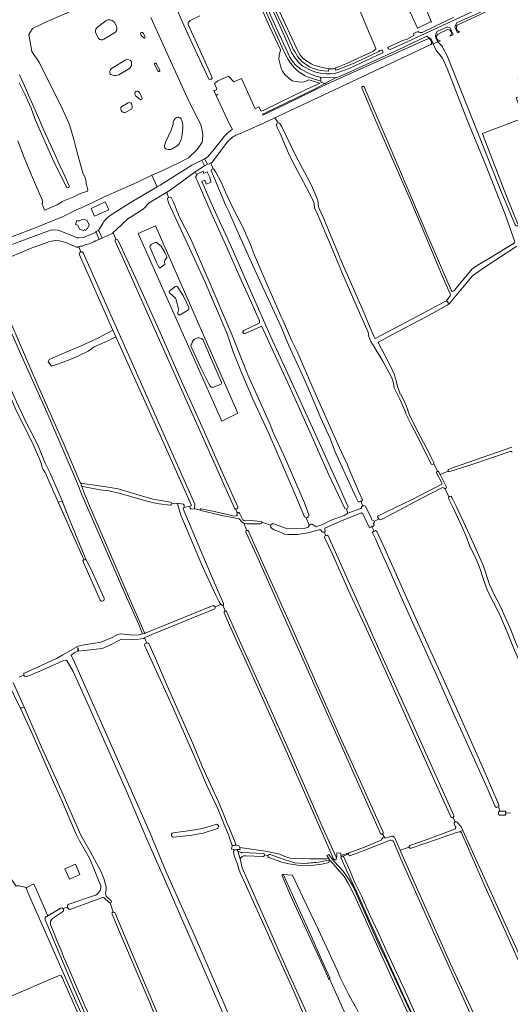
# Model space of a CAD drawing. Header units: metres. Extents: x 209813 to 223847, y 571801 to 587119.
# Tile 432 of 656: x 212466 to 212959, y 580702 to 581692. Entities that reach past the tile are written whole.
import ezdxf

# ---------------------------------------------------------------- set-up
doc = ezdxf.new("R2010")
doc.units = ezdxf.units.M
for name, color, linetype, lineweight in [('B-RO-GK-BESCHOEIING-G', 8, 'GK-BESCHOEIING', 0), ('B-RO-GR-BOUWLAND-GV', 8, 'Continuous', 0), ('B-RO-GR-GRAS-GV', 8, 'Continuous', 0), ('B-RO-GR-GROENVOORZIENING-GV', 8, 'Continuous', 0), ('B-RO-KW-KUNSTWERK_DEK-GV', 8, 'Continuous', 0), ('B-RO-KW-KUNSTWERK_STUW-GV', 8, 'Continuous', 0), ('B-RO-OG-TERREIN_CULTUURSCHEIDING-GV', 8, 'Continuous', 0), ('B-RO-OG-WATER_GREPPEL-GV', 8, 'Continuous', 0), ('B-RO-OG-WEG-GV', 8, 'Continuous', 0), ('B-RO-VH-ONVERHARD-GV', 8, 'Continuous', 0), ('B-RO-VH-VERHARDING_OPEN-GV', 8, 'Continuous', 0)]:
    doc.layers.add(name, color=color, linetype=linetype, lineweight=lineweight)
doc.linetypes.add('GK-BESCHOEIING', pattern='A,30,-5,[1,NLCS.shx,S=1,R=0,X=0,Y=0],-5', length=40)

msp = doc.modelspace()

# ---------------------------------------------------------------- linework, layer by layer
at = {"layer": 'B-RO-GK-BESCHOEIING-G', "flags": 128}
for points in [[(212661.597, 581620.403), (212663.5, 581621.267)], [(212664.969, 581616.676), (212663.531, 581615.871)], [(212885.934, 581237.543), (212884.663, 581236.889)], [(212893.054, 581220.027), (212893.072, 581220.036)], [(212893.072, 581220.036), (212894.357, 581220.696)], [(212631.09, 581201.255), (212631.121, 581203.53)], [(212636.604, 581202.654), (212636.921, 581200.645)], [(212807.001, 581206.882), (212808.511, 581207.454)], [(212808.511, 581207.454), (212808.536, 581207.464)], [(212810.381, 581202.605), (212809.265, 581202.111)], [(212811.545, 581203.121), (212810.381, 581202.605)], [(212819.672, 581182.016), (212820.92, 581182.537)], [(212821.731, 581187.271), (212821.407, 581187.859)], [(212822.13, 581186.548), (212821.731, 581187.271)], [(212826.046, 581190.515), (212826.54, 581189.812)], [(212826.54, 581189.812), (212826.962, 581189.211)], [(212818.605, 581181.571), (212819.672, 581182.016)]]:
    msp.add_lwpolyline(points, dxfattribs=at)
at = {"layer": 'B-RO-GR-BOUWLAND-GV', "flags": 128}
msp.add_lwpolyline([(212971.665, 581701.042), (212985.165, 581661.583), (212985.155, 581660.928), (212983.495, 581660.427), (212983.77, 581659.051), (212976.567, 581656.36), (212971.183, 581643.328), (212974.628, 581634.76), (212966.533, 581632.093), (212971.017, 581620.004), (212972.393, 581616.458), (212964.561, 581612.966), (212972.128, 581593.069), (212930.582, 581577.161), (212933.505, 581569.882), (212954.166, 581516.003), (212965.665, 581487.597), (212970.118, 581479.262), (212972.378, 581477.42), (212988.095, 581468.711), (213027.301, 581489.213), (213043.045, 581496.38)], dxfattribs=at)
at = {"layer": 'B-RO-GR-GRAS-GV', "flags": 128}
for points in [[(212788.451, 581747.655), (212718.525, 581718.264), (212737.03, 581677.359), (212744.409, 581661.572), (212747.822, 581655.722), (212748.913, 581654.461), (212750.004, 581653.417), (212751.008, 581652.267), (212758.713, 581647.118), (212761.153, 581645.909), (212769.524, 581643.512), (212776.177, 581642.165), (212780.559, 581642.165), (212782.428, 581642.475), (212783.273, 581643.18), (212793.495, 581647.121), (212821.146, 581659.828), (212823.648, 581662.226), (212823.529, 581662.819), (212817.938, 581676.037), (212806.78, 581702.57)], [(212732.224, 581636.627), (212729.679, 581640.02), (212727.983, 581643.884), (212726.004, 581651.8), (212726.287, 581655.664), (212727.681, 581661.278), (212716.767, 581684.777), (212700.86, 581720.745)], [(212463.724, 581569.849), (212470.12, 581553.025), (212474.788, 581541.727), (212480.55, 581528.405), (212488.229, 581510.354), (212488.813, 581508.946), (212488.698, 581506.913), (212488.13, 581506.671), (212489.037, 581504.691), (212490.772, 581500.05), (212503.383, 581505.527), (212507.744, 581508.09), (212508.355, 581508.696), (212510.054, 581509.611), (212520.225, 581513.434), (212525.684, 581516.65), (212533.909, 581519.193), (212534.322, 581520.867), (212534.005, 581522.035), (212533.388, 581523.321), (212532.601, 581526.697), (212532.39, 581529.058), (212531.58, 581532.593), (212529.178, 581537.664), (212525.648, 581550.569), (212521.346, 581565.656), (212520.242, 581571.155), (212516.251, 581584.86), (212514.417, 581589.123), (212506.498, 581606.862), (212498.515, 581622.368), (212485.582, 581648.249), (212477.815, 581659.58), (212475.091, 581676.584), (212478.631, 581682.867), (212493.283, 581689.884), (212537.501, 581709.042)], [(212646.689, 581695.474), (212637.163, 581690.816), (212634.913, 581688.966), (212635.006, 581686.931), (212645.474, 581664.008), (212654.696, 581643.288), (212659.033, 581633.325), (212658.45, 581632.168), (212657.736, 581631.374), (212655.758, 581631.89), (212637.486, 581671.419), (212628.964, 581689.979), (212623.155, 581703.315)], [(212597.643, 581693.758), (212623.919, 581635.583), (212634.154, 581613.529), (212643.195, 581595.009), (212646.67, 581588.289), (212648.512, 581583.634), (212649.763, 581576.262), (212649.542, 581570.434), (212648.983, 581568.547), (212643.996, 581560.958), (212635.491, 581552.759), (212626.407, 581547.94), (212610.74, 581540.602), (212598.359, 581535.173), (212603.86, 581523.586), (212606.87, 581525.35), (212638.853, 581545.253), (212651.439, 581551.629), (212654.606, 581553.898), (212662.865, 581563.584), (212671.308, 581574.208)], [(212881.134, 581667.465), (212878.926, 581666.593), (212787.117, 581623.517), (212727.756, 581595.79), (212722.005, 581593.074), (212725.378, 581587.849), (212725.871, 581588.065), (212727.153, 581587.315), (212729.189, 581583.931), (212737.936, 581565.923), (212742.376, 581556.029), (212749.519, 581542.749), (212754.582, 581533.189), (212759.309, 581524.142), (212763.317, 581514.839), (212765.198, 581509.711), (212765.92, 581503.468), (212766.473, 581501.79), (212771.868, 581489.982), (212773.113, 581487.46), (212780.136, 581470.171), (212785.568, 581456.976), (212787.597, 581451.469), (212810.66, 581398.809), (212817.797, 581381.974), (212821.484, 581373.599), (212822.558, 581371.419), (212823.007, 581371.14), (212823.652, 581371.337), (212834.343, 581377.233), (212842.518, 581381.417), (212859.725, 581390.392), (212876.046, 581399.345), (212883.331, 581403.267), (212894.574, 581409.129), (212898.303, 581413.95)], [(212902.452, 581419.314), (212904.297, 581421.7), (212920.424, 581441.074), (212926.874, 581445.547), (212939.398, 581452.738), (212962.51, 581466.998), (212963.041, 581468.154), (212953.229, 581496.785), (212933.562, 581545.926), (212915.076, 581591.582), (212895.277, 581642.683), (212890.39, 581652.859), (212883.866, 581661.283), (212881.134, 581667.465)], [(212465.441, 581636.358), (212469.748, 581626.905), (212474.639, 581615.826), (212479.921, 581603.588), (212485.092, 581592.123), (212490.143, 581580.681), (212494.946, 581569.644), (212500.562, 581557.047), (212505.88, 581545.692), (212511.463, 581533.67), (212515.765, 581523.708), (212514.338, 581522.915), (212513.052, 581522.615), (212499.067, 581551.016), (212481.146, 581591.43), (212477.166, 581602.632), (212473.823, 581610.196), (212470.798, 581616.841), (212465.067, 581628.152)], [(212679.53, 581581.112), (212676.83, 581586.048), (212667.16, 581606.807), (212660.946, 581620.283), (212661.597, 581620.403), (212663.5, 581621.267), (212663.917, 581622.105), (212661.514, 581627.625), (212664.839, 581630.218), (212675.583, 581634.742), (212681.024, 581629.117), (212688.505, 581632.376), (212702.475, 581602.156), (212706, 581603.866), (212708.21, 581599.558), (212710.33, 581600.389), (212754.307, 581621.682), (212764.037, 581626.001), (212767.131, 581627.867), (212758.649, 581630.346), (212756.067, 581631.255), (212751.45, 581629.088), (212747.397, 581628.711), (212739.386, 581630.218), (212735.711, 581633.046), (212732.224, 581636.627)], [(212722.005, 581593.074), (212709.927, 581587.37), (212686.423, 581576.983)], [(212826.54, 581189.812), (212825.267, 581191.743), (212825.896, 581192.761), (212859.255, 581208.873), (212889.898, 581224.497), (212890.056, 581225.466), (212884.403, 581236.171), (212884.663, 581236.889), (212885.934, 581237.543), (212881.652, 581245.181), (212880.216, 581244.533), (212879.067, 581244.815), (212864.735, 581274.002), (212859.534, 581284.115), (212853.763, 581295.223), (212852.882, 581298.148), (212847.549, 581310.203), (212842.107, 581321.65), (212841.426, 581326.104), (212839.639, 581331.558), (212830.482, 581348.25), (212822.034, 581362.611), (212818.592, 581368.076), (212816.57, 581373.022), (212815.71, 581377.592), (212807.121, 581396.961), (212789.403, 581437.806), (212778.253, 581464.666), (212764.668, 581496.822), (212761.781, 581502.565), (212761.436, 581506.702), (212759.539, 581511.876), (212739.087, 581550.562), (212735.799, 581557.295), (212727.312, 581577.116), (212724.48, 581583.126), (212723.726, 581585.647), (212723.824, 581586.48), (212724.042, 581587.265), (212725.378, 581587.849)], [(212674.64, 581568.685), (212660.25, 581549.839)], [(212654.31, 581546.291), (212651.492, 581544.74), (212642.101, 581538.596), (212643.265, 581535.88), (212649.939, 581539.272), (212650.823, 581537.094), (212653.973, 581538.814), (212657.246, 581532.561), (212656.647, 581532.311), (212658.024, 581528.231), (212653.254, 581526.13), (212651.643, 581530.222), (212648.623, 581528.962), (212660.34, 581502.021), (212676.909, 581466.774), (212698.242, 581417.696), (212718.095, 581372.613), (212737.257, 581331.25), (212761.608, 581277.52), (212786.081, 581223.724), (212795.461, 581202.412)], [(212795.546, 581195.331), (212808.532, 581200.23), (212808.99, 581200.829), (212809.265, 581202.111), (212810.381, 581202.605), (212808.511, 581207.454), (212807.001, 581206.882), (212805.705, 581207.004), (212803.355, 581211.492), (212796.875, 581226.43), (212782.774, 581257.268), (212777.174, 581271.255), (212768.397, 581290.863), (212758.515, 581314.143), (212751.168, 581331.18), (212735.896, 581364.887), (212728.525, 581382.905), (212725.875, 581388.578), (212703.313, 581437.125), (212695.274, 581454.777), (212682.279, 581484.016), (212675.94, 581498.766), (212672.674, 581505.642), (212660.571, 581534.32), (212658.021, 581539.809), (212658.295, 581541.122), (212659.686, 581541.738), (212660.255, 581541.594), (212657.764, 581547.465)], [(212660.255, 581541.594), (212660.937, 581541.421), (212661.212, 581541.092), (212662.8, 581538.335), (212667.691, 581529.047), (212672.502, 581518.345), (212679.553, 581503.241), (212684.871, 581492.646), (212689.977, 581482.873), (212697.465, 581465.497), (212701.451, 581455.713), (212704.711, 581447.806), (212714.879, 581423.74), (212726.93, 581397.028), (212728.167, 581393.391), (212730.501, 581388.887), (212735.83, 581376.485), (212739.099, 581368.841), (212744.429, 581357.922), (212750.594, 581343.924), (212763.759, 581313.798), (212787.155, 581261.11), (212794.967, 581244.184), (212796.314, 581240.371), (212806.518, 581217.076), (212810.206, 581208.743), (212809.035, 581207.653), (212808.511, 581207.454)], [(212642.101, 581538.596), (212616.756, 581520.381), (212613.428, 581518.352)], [(212706.746, 581388.86), (212697.516, 581409.266), (212687.295, 581432.184), (212672.877, 581464.872), (212658.246, 581497.358), (212643.923, 581529.883), (212642.677, 581532.802)], [(212643.602, 581535.094), (212643.265, 581535.88)], [(212751.817, 581191.923), (212742.618, 581214.279), (212715.9, 581275.55), (212700.094, 581310.263), (212687.831, 581338.567), (212680.211, 581357.541), (212674.267, 581375.736), (212651.611, 581428.25), (212629.897, 581475.595), (212615.359, 581507.605), (212614.148, 581511.543), (212614.148, 581512.23), (212615.317, 581512.667), (212613.428, 581518.352), (212595.72, 581507.556), (212589.797, 581501.051), (212574.483, 581491.344), (212563.33, 581481.13), (212559.82, 581477.618)], [(212615.317, 581512.667), (212616.931, 581513.27), (212617.565, 581512.988), (212617.778, 581512.706), (212618.133, 581512.354), (212620.346, 581508.068), (212626.087, 581493.75), (212637.864, 581470.349), (212658.168, 581423.629), (212674.697, 581384.428), (212678.106, 581376.839), (212687.93, 581352.404), (212694.853, 581334.545), (212717.455, 581284.591), (212720.85, 581275.797), (212731.027, 581253.876), (212751.888, 581205.927), (212756.226, 581193.969)], [(212562.382, 581470.843), (212559.82, 581477.618), (212558.815, 581476.612), (212545.697, 581470.715), (212544.672, 581470.388), (212541.803, 581469.196), (212540.095, 581468.263), (212535.921, 581466.413), (212532.2, 581465.488), (212528.661, 581464.052), (212527.002, 581463.936), (212525.075, 581463.454)], [(212564.235, 581470.277), (212582.489, 581431.523), (212607.019, 581377.212), (212629.317, 581325.907), (212647.54, 581286.05), (212671.691, 581230.613), (212684.948, 581201.934)], [(212521.345, 581463.566), (212517.591, 581465.438), (212512.241, 581467.473), (212505.87, 581469.127), (212501.225, 581469.558), (212496.109, 581468.749), (212477.392, 581461.905), (212431.083, 581442.388)], [(212525.075, 581463.454), (212524.043, 581463.196), (212523.645, 581462.596), (212521.345, 581463.566)], [(212525.075, 581463.454), (212527.007, 581458.057)], [(212681.652, 581200.357), (212568.471, 581454.211), (212561.805, 581468.879)], [(212965.043, 581464.018), (212932.105, 581442.268), (212920.667, 581433.958), (212897.197, 581406.008), (212895.098, 581404.544), (212874.191, 581392.864), (212839.61, 581374.928), (212826.203, 581367.458), (212825.978, 581366.923), (212832.8, 581353.735), (212837.632, 581344.627), (212842.416, 581334.432), (212843.413, 581330.637), (212843.553, 581329.843), (212844.072, 581328.497), (212845.213, 581322.812), (212847.61, 581316.347), (212848.147, 581315.144), (212848.697, 581314.66), (212852.034, 581308.386), (212855.113, 581300.964), (212856.996, 581294.857), (212865.902, 581277.298), (212873.963, 581261.507), (212880.376, 581249.221), (212881.89, 581246.348), (212881.652, 581245.181)], [(212559.355, 581379.443), (212525.417, 581455.906)], [(212529.492, 581457.35), (212641.626, 581204.447), (212641.218, 581200.31), (212647.006, 581198.438), (212647.043, 581199.222), (212647.502, 581199.86), (212648.136, 581200.013), (212659.642, 581197.53), (212681.525, 581192.635), (212683.372, 581192.721)], [(212409.966, 581425.92), (212421.727, 581399.035), (212434.709, 581369.487), (212451.767, 581331.612), (212462.441, 581307.541), (212472.384, 581286.803), (212479.127, 581273.359), (212485.056, 581261.465), (212491.478, 581245.819), (212496.326, 581235.814), (212507.622, 581209.399), (212514.859, 581191.613), (212532.121, 581149.369)], [(212469.991, 581032.767), (212469.781, 581033.166), (212470.062, 581034.507), (212471.271, 581035.04), (212502.665, 581049.459), (212509.019, 581052.942), (212524.482, 581061.699), (212530.513, 581063.151), (212547.115, 581065.863), (212558.708, 581070.445), (212564.115, 581073.337), (212566.893, 581074.065), (212578.995, 581072.756), (212585.587, 581073.108), (212589.258, 581074.084), (212585.342, 581083.561), (212573.019, 581111.183), (212528.538, 581213.383), (212522.899, 581227.774), (212513.478, 581249.433), (212492.897, 581297.052), (212466.615, 581356.008), (212449.939, 581394.482)], [(212690.854, 581379.091), (212705.653, 581386.075)], [(212708.066, 581383.13), (212692.14, 581376.103)], [(212791.929, 581200.701), (212776.448, 581233.875), (212755.744, 581280.3), (212734.982, 581326.651), (212718.055, 581363.322), (212709.455, 581382.445)], [(212530.192, 581148.88), (212503.788, 581208.091), (212491.426, 581236.35), (212489.372, 581239.533), (212488.375, 581241.403), (212487.385, 581245.679), (212486.056, 581248.984), (212479.157, 581264.438), (212473.662, 581276.238), (212461.896, 581299.45), (212452.864, 581321.635), (212450.034, 581325.893), (212440.844, 581346.955), (212425.721, 581380.488)], [(212562.377, 581372.708), (212559.355, 581379.443), (212544.196, 581371.556), (212527.527, 581363.751), (212510.858, 581356.739), (212498.29, 581351.315), (212495.38, 581349.86), (212494.322, 581347.479), (212497.761, 581343.378), (212503.714, 581345.23), (212514.695, 581349.463)], [(212636.604, 581202.654), (212638.375, 581203.233), (212606.844, 581273.963), (212562.377, 581372.708), (212554.25, 581368.646), (212548.297, 581366.132), (212540.492, 581362.56), (212534.406, 581358.459), (212524.22, 581353.432), (212514.695, 581349.463)], [(212896.57, 581239.38), (212901.66, 581241.359), (212960.226, 581261.92)], [(212958.633, 581257.538), (212918.069, 581243.839), (212897.85, 581237.313)], [(212885.934, 581237.543), (212886.151, 581237.6), (212886.609, 581237.547), (212888.154, 581234.496)], [(212896.16, 581237.693), (212888.154, 581234.496), (212894.646, 581221.674), (212894.357, 581220.696), (212893.072, 581220.036), (212896.88, 581211.854)], [(212528.597, 581225.237), (212536.713, 581224.476), (212552.561, 581221.969), (212564.526, 581220.027), (212588.269, 581212.755), (212599.573, 581209.707), (212601.961, 581209.282), (212617.395, 581206.408)], [(212616.922, 581203.455), (212605.909, 581204.709), (212600.207, 581205.913), (212586.488, 581209.616), (212567.912, 581214.938), (212555.66, 581217.853), (212546.341, 581219.09), (212529.277, 581222.193)], [(212528.6, 581221.414), (212529.698, 581217.442), (212534.709, 581205.306), (212561.751, 581143.121), (212575.64, 581110.298), (212591.356, 581074.641), (212591.904, 581074.787), (212660.174, 581102.503), (212661.277, 581102.11), (212661.57, 581101.736), (212661.773, 581101.301), (212667.989, 581103.677), (212666.061, 581106.26), (212662.316, 581113.793), (212649.55, 581141.886), (212627.73, 581193.428), (212624.14, 581204.721), (212618.647, 581205.11)], [(212893.072, 581220.036), (212892.039, 581220.458), (212891.476, 581220.969), (212890.395, 581221.159), (212869.11, 581210.153), (212830.427, 581189.682), (212827.821, 581188.713), (212826.962, 581189.211), (212826.54, 581189.812), (212821.731, 581187.271), (212822.13, 581186.548)], [(212624.14, 581204.721), (212623.893, 581205.499), (212630.157, 581204.49), (212631.121, 581203.53), (212631.09, 581201.255)], [(212637.75, 581199.81), (212636.921, 581200.645), (212636.604, 581202.654), (212631.09, 581201.255), (212630.241, 581200.747), (212630.031, 581199.709), (212647.708, 581157.626), (212662.26, 581123.825), (212670.612, 581104.549), (212670.462, 581103.124), (212669.84, 581102.868)], [(212811.545, 581203.121), (212813.274, 581202.661), (212818.422, 581191.611), (212819.499, 581188.657), (212821.407, 581187.859), (212821.731, 581187.271)], [(213027.719, 580924.47), (213019.196, 580938.726), (213014.894, 580945.697), (213013.255, 580949.746), (213007.783, 580963.14), (213004.42, 580974.614), (213001.853, 580982.257), (212995.356, 580995.675), (212987.854, 581009.245), (212984.156, 581016.403), (212975.141, 581033.259), (212968.689, 581044.829), (212961.724, 581060.226), (212955.839, 581075.225), (212947.883, 581094.048), (212935.87, 581117.542), (212931.991, 581127.79), (212927.694, 581141.346), (212923.069, 581152.16), (212918.371, 581161.445), (212913.534, 581173.673), (212908.924, 581184.417), (212901.539, 581200.236), (212896.76, 581209.716)], [(212899.884, 581211.354), (212904.5, 581201.81), (212918.267, 581172.254), (212926.863, 581152.979), (212931.8, 581142.268), (212937.616, 581123.631), (212942.527, 581113.588), (212948.431, 581102.355), (212953.465, 581091.028), (212958.467, 581079.866), (212964.581, 581064.499), (212973.707, 581044.55), (212982.956, 581025.865), (212991.623, 581008.592), (212998.025, 580997.09), (213002.027, 580989.693), (213006.667, 580979.075), (213008.834, 580972.289), (213012.571, 580960.085), (213017.781, 580946.903), (213019.189, 580942.932), (213020.542, 580940.645), (213029.861, 580925.966)], [(212641.218, 581200.31), (212641.018, 581199.402), (212637.75, 581199.81)], [(212690.798, 581185.48), (212690.334, 581185.7), (212688.556, 581187.231), (212686.519, 581189.324), (212686.133, 581189.63), (212685.49, 581189.909), (212679.327, 581191.085), (212668.901, 581193.034), (212647.709, 581198.009), (212647.006, 581198.438)], [(212684.378, 581195.873), (212682.884, 581199.568)], [(212684.174, 581193.551), (212683.758, 581194.637)], [(212686.638, 581195.421), (212690.005, 581188.931)], [(212759.73, 581184.31), (212763.517, 581181.825), (212769.927, 581184.01), (212778.828, 581188.556), (212791.746, 581193.183), (212794.572, 581194.947), (212795.546, 581195.331)], [(212819.672, 581182.016), (212817.121, 581180.875), (212810.512, 581194.841), (212808.789, 581195.886), (212805.122, 581194.267), (212789.809, 581188.115), (212772.394, 581180.536), (212772.249, 581178.8), (212772.76, 581177.602), (212772.707, 581176.932), (212771.898, 581176.515)], [(212793.931, 581199.658), (212795.546, 581195.331)], [(212707.836, 581184.915), (212693.649, 581184.767), (212691.723, 581185.04), (212690.798, 581185.48), (212693.981, 581178.213)], [(212692.12, 581187.864), (212698.049, 581187.983), (212708.158, 581187.276)], [(212709.054, 581186.29), (212718.098, 581183.364), (212718.351, 581184.256), (212720.081, 581185.191), (212733.866, 581180.222), (212739.363, 581179.629), (212752.386, 581180.554), (212755.758, 581181.294), (212755.882, 581182.044)], [(212772.967, 581173.034), (212771.898, 581176.515), (212771.544, 581176.333), (212770.452, 581176.28), (212769.449, 581177.161), (212768.128, 581178.782), (212766.598, 581178.585), (212755.077, 581175.751), (212744.977, 581174.114), (212735.097, 581174.181), (212731.892, 581174.499), (212727.927, 581176.44), (212721.565, 581178.844), (212718.581, 581180.419), (212717.717, 581182.02), (212718.098, 581183.364)], [(212756.703, 581183.367), (212753.456, 581190.957)], [(212822.13, 581186.548), (212821.253, 581185.073), (212821.74, 581183.523), (212820.92, 581182.537), (212819.672, 581182.016), (212821.845, 581177.36), (212823.077, 581177.953), (212824.48, 581177.085), (212832.426, 581159.742), (212865.328, 581085.817), (212897.74, 581014.23), (212930.22, 580941.04), (212947.242, 580902.238), (212947.021, 580900.619), (212946.669, 580900.451), (212948.277, 580895.905), (212953.488, 580895.884), (212954.084, 580894.904), (212954.131, 580893.975), (212958.733, 580894.114)], [(212828.311, 580873.352), (212703.901, 581152.74), (212692.865, 581176.289)], [(212695.691, 581177.453), (212713.205, 581137.399), (212740.065, 581078.331), (212764.265, 581023.066), (212787.725, 580970.276), (212807.663, 580926.042), (212830.849, 580874.802)], [(212946.669, 580900.451), (212944.94, 580899.622), (212943.558, 580900.436), (212935.406, 580919.327), (212917.864, 580957.896), (212908.899, 580977.94), (212903.278, 580990.364), (212885.12, 581031.228), (212867.212, 581071.067), (212858.339, 581090.421), (212848.73, 581112.173), (212837.508, 581137.224), (212827.183, 581160.395), (212823.05, 581169.746), (212820.406, 581175.031), (212820.052, 581176.497), (212821.845, 581177.36)], [(212899.01, 580890.188), (212897.932, 580892.46), (212882.983, 580925.666), (212854.805, 580988.637), (212826.759, 581051.21), (212812.34, 581082.696), (212797.92, 581114.049), (212779.531, 581155.059), (212772.119, 581171.099)], [(212775.56, 581172.601), (212829.464, 581052.084), (212857.669, 580990.09), (212902.015, 580891.673)], [(212532.121, 581149.369), (212531.961, 581148.91), (212531.724, 581148.723), (212531.237, 581148.461), (212530.803, 581148.5), (212530.192, 581148.88), (212529.129, 581147.702), (212529.845, 581145.997), (212546.74, 581108.093)], [(212550.455, 581110.144), (212537.215, 581139.373), (212532.121, 581149.369)], [(212668.017, 581103.64), (212667.989, 581103.677)], [(212672.113, 581097.253), (212669.84, 581102.868), (212669.365, 581102.672), (212668.017, 581103.64)], [(212661.773, 581101.301), (212662.122, 581100.554), (212661.772, 581099.369), (212598.546, 581073.546), (212591.29, 581070.052)], [(212776.217, 580848.155), (212774.372, 580851.246), (212776.409, 580852.357), (212780.04, 580847.314), (212781.152, 580847.976), (212768.284, 580877.167), (212733.388, 580956.493), (212694.823, 581042.231), (212676.56, 581082.883), (212671.136, 581095.299)], [(212673.67, 581096.569), (212687.422, 581065.285), (212718.001, 580997.744), (212739.518, 580949.689), (212768.6, 580882.659), (212783.617, 580849.521), (212784.389, 580849.829), (212784.38, 580853.978), (212788.269, 580853.805), (212788.391, 580851.423), (212796.793, 580853.825), (212812.246, 580859.69), (212829.609, 580867.011)], [(212680.568, 580861.485), (212679.522, 580861.636), (212678.878, 580862.019), (212675.362, 580872.108), (212671.015, 580882.385), (212665.129, 580897.455), (212663.262, 580901.864), (212653.457, 580922.326), (212647.731, 580936.132), (212619.169, 581001.232), (212592.578, 581059.741), (212591.187, 581062.331), (212591.504, 581064.058), (212593.563, 581064.813), (212591.29, 581070.052), (212590.065, 581069.462), (212580.462, 581068.235), (212568.109, 581068.833), (212554.928, 581062.155), (212548.528, 581059.55), (212530.599, 581057.296), (212524.323, 581056.9), (212521.107, 581055.323), (212517.573, 581052.569), (212520.903, 581045.741), (212569.978, 580934.492), (212596.728, 580873.661), (212612.585, 580835.495), (212642.45, 580768.886), (212680.236, 580681.062)], [(212593.563, 581064.813), (212594.604, 581065.194), (212595.538, 581064.454), (212602.204, 581049.244), (212613.757, 581021.92), (212639.534, 580963.76), (212649.3, 580940.231), (212665.317, 580905.101), (212670.148, 580893.745), (212674.251, 580883.346), (212676.279, 580879.068), (212683.024, 580862.653), (212682.843, 580862.049), (212681.545, 580861.727), (212685.776, 580861.486), (212686.898, 580859.414), (212712.616, 580855.604), (212727.21, 580852.516), (212732.211, 580850.373), (212737.487, 580848.725), (212757.366, 580847.951), (212773.851, 580847.987)], [(212679.828, 580669.609), (212653.987, 580729.289), (212627.172, 580790.644), (212610.292, 580829.701), (212594.559, 580865.398), (212572.921, 580915.865), (212544.787, 580979.707), (212524.223, 581025.967), (212519.367, 581036.424), (212513.495, 581046.676), (212512.76, 581047.623), (212509.713, 581047.486), (212496.121, 581041.042), (212476.53, 581032.765), (212472.585, 581031.308), (212470.675, 581031.47), (212469.991, 581032.767), (212465.083, 581030.629)], [(212547.155, 580820.755), (212543.686, 580829.866), (212535.97, 580848.582), (212525.831, 580866.155), (212522.154, 580873.462), (212515.416, 580889.224), (212508.719, 580904.944), (212498.795, 580927.274), (212488.666, 580950.137), (212478.211, 580973.944), (212466.436, 580999.259), (212454.245, 581024.497)], [(212459.094, 581025.31), (212470.073, 581000.462), (212487.696, 580960.264), (212505.627, 580920.735), (212527.026, 580871.889), (212536.434, 580855.39), (212547.306, 580835.437), (212550.409, 580828.049), (212552.649, 580819.76), (212552.604, 580817.299), (212552.231, 580815.29), (212552.103, 580812.994), (212552.224, 580811.681), (212552.468, 580810.532), (212553.204, 580809.588), (212557.176, 580806.217)], [(212405.468, 580943.254), (212427.865, 580893.589), (212450.44, 580839.705), (212452.991, 580834.089), (212461.831, 580820.653), (212465.312, 580820.908), (212472.104, 580819.18), (212472.213, 580818.907)], [(212954.131, 580893.975), (212954.188, 580892.835), (212953.517, 580891.99), (212947.81, 580892.018), (212946.945, 580892.603), (212946.804, 580895.115), (212947.707, 580895.907), (212948.277, 580895.905)], [(212901.35, 580889.568), (212903.276, 580885.134)], [(212619.892, 580874.207), (212637.406, 580876.37), (212647.79, 580878.213), (212656.079, 580880.464), (212662.345, 580882.541)], [(212664.314, 580878.436), (212649.996, 580873.878), (212638.766, 580871.784), (212620.546, 580869.78)], [(212857.803, 580861.433), (212874.12, 580866.928), (212899.219, 580876.512), (212903.09, 580878.278)], [(212903.689, 580880.245), (212902.406, 580883.027)], [(212905.108, 580884.811), (212906.009, 580883.995), (212909.249, 580880.003), (212981.931, 580719.9)], [(212837.908, 580866.678), (212810.867, 580856.153), (212798.037, 580851.369)], [(212832.727, 580868.958), (212830.213, 580872.864)], [(212832.91, 580868.798), (212839.674, 580870.73)], [(212842.71, 580868.949), (212847.894, 580856.63)], [(212907.13, 580875.188), (212904.528, 580874.383), (212875.708, 580864.507), (212858.895, 580858.602)], [(212978.818, 580718.558), (212977.176, 580722.293), (212951.776, 580779.312), (212932.991, 580820.454), (212909.467, 580874.056)], [(212749.672, 580683.356), (212753.565, 580685.47), (212740.417, 580716.303), (212728.611, 580742.095), (212711.487, 580780.867), (212699.192, 580807.39), (212692.132, 580823.32), (212687.348, 580833.754), (212685.946, 580837.548), (212684.631, 580842.492), (212681.232, 580850.994), (212680.462, 580855.466), (212681.566, 580856.926), (212682.7, 580857.132), (212678.707, 580857.684), (212679.064, 580861.097), (212680.568, 580861.485)], [(212686.898, 580859.414), (212687.186, 580857.376), (212683.772, 580857.327), (212684.966, 580855.578), (212685.515, 580855.244), (212686.139, 580854.959), (212688.256, 580854.387), (212689.219, 580854.205), (212710.774, 580853.216)], [(212928.19, 580669.427), (212921.469, 580685.803), (212885.464, 580765.211), (212849.609, 580845.646), (212841.225, 580865.309)], [(212857.019, 580859.552), (212847.894, 580856.63)], [(212847.894, 580856.63), (212848.588, 580854.982), (212870.814, 580805.108), (212898.595, 580742.534), (212914.47, 580708.006), (212925.714, 580683.929), (212931.586, 580670.844)], [(212687.18, 580847.79), (212689.371, 580838.937), (212735.776, 580733.402), (212762.079, 580675.545), (212768.034, 580663.205), (212774.223, 580648.349), (212781.456, 580629.552), (212784.639, 580616.728), (212788.293, 580604.174), (212793.176, 580587.529), (212800.846, 580564.516), (212808.891, 580546.399), (212811.342, 580547.496)], [(212715.036, 580851.164), (212711.827, 580851.819)], [(212715.036, 580851.164), (212715.188, 580851.34), (212715.675, 580851.815), (212716.303, 580852.206), (212716.75, 580852.367), (212717.262, 580852.394), (212717.481, 580852.282), (212729.477, 580848.015), (212737.855, 580845.158), (212742.238, 580844.046), (212751.197, 580843.215), (212761.496, 580844.225), (212766.201, 580844.709), (212775.619, 580846.541), (212775.963, 580846.568), (212776.613, 580846.236), (212777.106, 580845.786), (212777.719, 580846.06), (212776.217, 580848.155), (212773.851, 580847.987)], [(212777.106, 580845.786), (212776.457, 580844.119), (212769.327, 580842.466), (212755.873, 580840.931), (212747.086, 580841.226), (212736.104, 580842.84), (212729.035, 580844.641), (212715.926, 580849.351)], [(212887.094, 580626.478), (212884.748, 580629.593), (212881.17, 580636.292), (212873.027, 580655.183), (212838.256, 580731.043), (212802.047, 580810.946), (212795.82, 580823.601), (212793.495, 580827.674), (212791.695, 580830.158), (212785.098, 580837.905), (212777.922, 580845.777), (212777.719, 580846.06)], [(212788.69, 580848.541), (212793.796, 580837.375), (212804.087, 580815.136), (212817.221, 580785.644), (212835.472, 580745.051), (212851.83, 580709.801), (212870.951, 580668.406), (212887.557, 580631.279)], [(212826.588, 580772.432), (212816.922, 580792.95), (212809.116, 580810.891), (212802.441, 580824.077), (212797.083, 580836.817), (212792.101, 580848.163), (212791.355, 580849.596)], [(212775.866, 580727.476), (212770.197, 580740.658), (212737.913, 580811.224), (212729.396, 580830.982)], [(212777.133, 580727.273), (212798.247, 580680.374), (212829.484, 580615.708), (212831.886, 580611.056), (212834.831, 580610.784), (212836.895, 580611.736), (212837.847, 580612.689), (212837.847, 580614.276), (212836.895, 580617.451), (212831.076, 580632.483), (212819.331, 580663.398), (212815.998, 580670.463), (212807.346, 580690.703), (212804.171, 580697.53), (212800.202, 580704.435), (212796.075, 580711.738), (212787.264, 580729.2), (212784.565, 580735.868), (212765.912, 580776.693), (212750.037, 580809.925), (212739.666, 580831.52), (212730.383, 580832.102)], [(212730.868, 580831.744), (212742.75, 580804.962), (212758.308, 580771.145), (212768.936, 580746.844), (212777.291, 580728.192)], [(212493.012, 580790.086), (212493.971, 580790.657), (212479.817, 580822.7), (212472.213, 580818.907)], [(212472.213, 580818.907), (212474.414, 580813.398), (212525.943, 580696.455), (212572.445, 580587.014)], [(212548.897, 580809.104), (212517.049, 580797.31)], [(212493.971, 580790.657), (212506.243, 580797.966)], [(212509.406, 580797.889), (212513.696, 580799.331)], [(212556.776, 580803.714), (212559.53, 580794.401)], [(212577.082, 580590.165), (212575.37, 580593.21), (212571.179, 580602.571), (212550.443, 580650.343), (212538.026, 580677.451), (212521.253, 580715.63), (212510.394, 580741.147), (212491.31, 580786.564)], [(212578.647, 580595.19), (212584.85, 580598.938), (212622.468, 580614.953), (212627.226, 580616.849), (212628.547, 580618.993), (212622.115, 580636.717), (212617.233, 580650.043), (212596.735, 580702.371), (212564.962, 580776.935), (212558.513, 580792.374)], [(212561.23, 580793.911), (212578.099, 580754.094), (212607.772, 580683.722)], [(212826.588, 580772.432), (212835.014, 580753.673), (212846.755, 580728.649), (212854.973, 580710.628), (212867.759, 580681.791), (212876.761, 580662.748), (212885.066, 580643.536), (212890.314, 580632.628), (212893.749, 580630.666)], [(212559.914, 580582.085), (212568.257, 580586.13), (212568.257, 580588.015), (212566.611, 580592.702), (212550.133, 580632.845), (212533.553, 580671.833), (212508.471, 580728.694), (212507.317, 580730.449), (212505.868, 580730.727), (212501.492, 580729.123), (212437.586, 580701.59), (212435.44, 580701.67), (212437.71, 580696.959)]]:
    msp.add_lwpolyline(points, dxfattribs=at)
for points in [[(212879.357, 581689.23), (212876.548, 581696.405), (212872.657, 581705.516), (212869.822, 581712.685), (212862.255, 581708.892), (212853.909, 581704.415), (212858.263, 581698.397), (212865.53, 581683.181), (212878.396, 581689.334)], [(212584.637, 581476.502), (212602.198, 581484.278), (212684.763, 581295.938), (212668.785, 581287.934)], [(212515.736, 580827.596), (212511.21, 580837.919), (212521.734, 580842.533), (212526.26, 580832.21)]]:
    msp.add_lwpolyline(points, close=True, dxfattribs=at)
at = {"layer": 'B-RO-GR-GRAS-GV'}
for points in [[(212809.42, 581623.029, -0.8679595), (212811.708, 581624.244)], [(212671.308, 581574.208, -0.1029914), (212679.53, 581581.112)], [(212686.423, 581576.983, 0.1462349), (212674.64, 581568.685)], [(212642.677, 581532.802, -0.3294464), (212643.602, 581535.094)], [(212705.653, 581386.075, 0.285091), (212706.746, 581388.86)], [(212709.455, 581382.445, 0.4005106), (212708.066, 581383.13)], [(212692.14, 581376.103, -0.9690832), (212690.854, 581379.091)], [(212960.521, 581256.725, 0.3306968), (212958.633, 581257.538)], [(212526.996, 581225.823, 0.179106), (212528.597, 581225.237)], [(212529.277, 581222.193, 0.7345904), (212528.604, 581221.408)], [(212683.372, 581192.721, 0.4461652), (212684.174, 581193.551)], [(212690.005, 581188.931, 0.3577485), (212692.12, 581187.864)], [(212546.74, 581108.093, 0.9782149), (212550.455, 581110.144)], [(212662.345, 580882.541, -0.4394387), (212665.335, 580880.989)], [(212903.09, 580878.278, 0.5350974), (212903.689, 580880.245)], [(212620.546, 580869.78, -0.2713703), (212618.54, 580870.853)], [(212829.609, 580867.011, -0.6947727), (212832.727, 580868.958)], [(212841.225, 580865.309, 0.2093309), (212837.908, 580866.678)], [(212839.674, 580870.73, -0.2548913), (212842.71, 580868.949)], [(212715.926, 580849.351, -0.3394488), (212715.036, 580851.164)], [(212790.706, 580850.519, -0.2023517), (212791.355, 580849.596)], [(212798.037, 580851.369, -0.6171456), (212796.073, 580852.852)], [(212730.383, 580832.102, -0.1861257), (212730.868, 580831.744)], [(212540.78, 580810.923, 0.352954), (212547.155, 580820.755)], [(212557.176, 580806.217, -0.6865293), (212556.776, 580803.714)], [(212491.31, 580786.564, -0.3853261), (212493.012, 580790.086)], [(212498.645, 580787.884, 0.2685716), (212496.733, 580781.525)], [(212558.513, 580792.374, -0.420234), (212559.53, 580794.401)], [(212777.291, 580728.192, -0.3232117), (212777.133, 580727.273)], [(212528.018, 580707.089, -0.0124067), (212578.647, 580595.19)]]:
    msp.add_lwpolyline(points, format="xyb", dxfattribs=at)
for centre, radius, start, end in [((212653.457, 581554.467), 8.221, 275.952743, 326.585943), ((212563.013, 581469.592), 1.401, 29.266461, 211.994384), ((212527.726, 581455.862), 2.309, 40.104378, 177.616916), ((212897.191, 581238.336), 1.215, 120.737817, 303.667631), ((212898.232, 581210.705), 1.774, 21.439328, 211.994384), ((212617.162, 581204.932), 1.496, 260.78664, 81.177502), ((212793.672, 581201.604), 1.963, 207.38095, 23.881723), ((212683.182, 581201.39), 1.847, 214.028599, 18.152145), ((212685.305, 581194.632), 1.549, 30.611379, 177.616916), ((212753.801, 581193.416), 2.483, 216.961432, 12.422567), ((212707.869, 581186.112), 1.198, 268.397948, 75.447924), ((212759.115, 581180.954), 3.412, 79.616111, 160.428183), ((212694.341, 581176.718), 1.537, 28.549291, 194.80565), ((212774.029, 581171.414), 1.937, 37.793066, 189.076072), ((212672.434, 581095.869), 1.42, 29.507165, 206.264806), ((212900.478, 580891.001), 1.678, 208.988849, 23.881723), ((212903.954, 580883.62), 1.658, 45.886255, 200.535228), ((212829.532, 580874.161), 1.465, 213.533514, 23.881723), ((212858.455, 580860.057), 1.522, 115.359665, 286.478898)]:
    msp.add_arc(centre, radius, start, end, dxfattribs=at)
at = {"layer": 'B-RO-GR-GROENVOORZIENING-GV', "flags": 128}
for points in [[(212552.318, 581690.554), (212543.818, 581684.238)], [(212562.929, 581685.288), (212560.596, 581689.622)], [(212541.855, 581679.089), (212544.927, 581672.71)], [(212550.305, 581672.09), (212562, 581679.017)], [(212572.264, 581651.285), (212557.981, 581642.511)], [(212565.502, 581636.293), (212576.039, 581642.591)], [(212601.235, 581646.701), (212604.603, 581640.11)], [(212606.655, 581640.72), (212603.021, 581647.706)], [(212588.765, 581612.999), (212585.863, 581618.774)], [(212581.745, 581615.456), (212587.024, 581611.168)], [(212567.24, 581601.83), (212567.703, 581600.221)], [(212574.782, 581607.982), (212568.212, 581604.405)], [(212571.814, 581598.448), (212577.954, 581601.542)], [(212578.811, 581603.289), (212578.425, 581606.589)], [(212617.89, 581580.444), (212612.718, 581569.287), (212611.159, 581564.876)], [(212628.721, 581573.695), (212629.546, 581582.752)], [(212619.073, 581561.659), (212623.917, 581564.666)], [(212605.454, 581442.67), (212603.473, 581446.965), (212596.567, 581463.326)], [(212597.787, 581465.615), (212601.908, 581467.688)], [(212604.839, 581466.42), (212607.931, 581463.818), (212611.45, 581457.704), (212613.421, 581453.429)], [(212612.799, 581451.584), (212611.653, 581449.885), (212611.246, 581449.113), (212611.196, 581448.959), (212611.2, 581448.138), (212611.307, 581447.163), (212611.491, 581446.369), (212611.494, 581445.804), (212611.393, 581445.393), (212610.678, 581444.748), (212606.945, 581442.062)], [(212616.485, 581419.172), (212622.067, 581423.387)], [(212624.224, 581422.997), (212629.994, 581414.221), (212635.811, 581402.181)], [(212625.086, 581398.279), (212625.633, 581399.667), (212622.744, 581411.044), (212622.402, 581411.782), (212616.126, 581417.108)], [(212635.206, 581399.992), (212626.825, 581394.959)], [(212657.139, 581323.008), (212655.398, 581326.324), (212648.804, 581339.7), (212648.101, 581340.887), (212637.937, 581362.603)], [(212649.681, 581370.025), (212668.573, 581326.8)], [(212668.006, 581325.279), (212660.017, 581322.16)]]:
    msp.add_lwpolyline(points, dxfattribs=at)
at = {"layer": 'B-RO-GR-GROENVOORZIENING-GV'}
for points in [[(212560.596, 581689.622, 0.3326345), (212552.318, 581690.554)], [(212543.818, 581684.238, 0.2913523), (212541.855, 581679.089)], [(212562, 581679.017, 0.3283825), (212562.929, 581685.288)], [(212589.237, 581678.883, 0.6004336), (212587.074, 581677.601)], [(212587.074, 581677.601, 0.2084849), (212590.625, 581673.327)], [(212591.766, 581674.017, 0.0688231), (212589.237, 581678.883)], [(212544.927, 581672.71, 0.3565723), (212550.305, 581672.09)], [(212590.625, 581673.327, 0.7852226), (212591.766, 581674.017)], [(212578.02, 581649.159, 0.3948783), (212572.264, 581651.285)], [(212576.039, 581642.591, 0.2736835), (212578.02, 581649.159)], [(212603.021, 581647.706, 0.7359198), (212601.235, 581646.701)], [(212557.981, 581642.511, 0.2620687), (212556.19, 581638.222)], [(212556.19, 581638.222, 0.3227519), (212559.233, 581635.832)], [(212604.603, 581640.11, 0.7455043), (212606.655, 581640.72)], [(212559.233, 581635.832, 0.1318512), (212565.502, 581636.293)], [(212585.863, 581618.774, 0.9097751), (212581.675, 581616.19)], [(212578.425, 581606.589, 0.4948828), (212574.782, 581607.982)], [(212587.024, 581611.168, 0.6527966), (212588.765, 581612.999)], [(212568.212, 581604.405, 0.2275471), (212567.24, 581601.83)], [(212567.703, 581600.221, 0.2917681), (212571.814, 581598.448)], [(212577.954, 581601.542, 0.2149076), (212578.811, 581603.289)], [(212620.06, 581588.813, -0.0954705), (212617.89, 581580.444)], [(212623.398, 581593.345, 0.2021986), (212620.06, 581588.813)], [(212627.613, 581592.342, 0.3622581), (212623.398, 581593.345)], [(212629.546, 581582.752, 0.1549821), (212627.613, 581592.342)], [(212623.917, 581564.666, 0.1728106), (212628.721, 581573.695)], [(212611.159, 581564.876, 0.4495896), (212613.532, 581561.568)], [(212613.532, 581561.568, 0.1882447), (212619.073, 581561.659)], [(212596.567, 581463.326, -0.2495087), (212597.787, 581465.615)], [(212601.908, 581467.688, -0.3518395), (212604.839, 581466.42)], [(212613.421, 581453.429, -0.3207858), (212612.799, 581451.584)], [(212606.945, 581442.062, -0.3499236), (212605.454, 581442.67)], [(212622.067, 581423.387, -0.3319054), (212624.224, 581422.997)], [(212616.126, 581417.108, -0.3336675), (212616.485, 581419.172)], [(212635.811, 581402.181, -0.279373), (212635.206, 581399.992)], [(212624.573, 581396.06, -0.1669187), (212625.086, 581398.279)], [(212626.186, 581394.721, -0.2277556), (212624.573, 581396.06)], [(212626.825, 581394.959, -0.1563688), (212626.186, 581394.721)], [(212638.784, 581365.625, -0.6260265), (212649.681, 581370.025)], [(212637.937, 581362.603, -0.3638364), (212638.784, 581365.625)], [(212660.017, 581322.16, -0.216642), (212657.139, 581323.008)], [(212668.573, 581326.8, -0.2269085), (212668.006, 581325.279)]]:
    msp.add_lwpolyline(points, format="xyb", dxfattribs=at)
at = {"layer": 'B-RO-GR-GROENVOORZIENING-GV', "flags": 128}
msp.add_lwpolyline([(212684.763, 581295.938), (212602.198, 581484.278), (212584.637, 581476.502), (212668.785, 581287.934)], close=True, dxfattribs=at)
at = {"layer": 'B-RO-KW-KUNSTWERK_DEK-GV', "flags": 128}
for points in [[(212651.081, 581545.601), (212651.492, 581544.74), (212654.31, 581546.291), (212651.439, 581551.629), (212648.858, 581550.268)], [(212545.543, 581478.584), (212544.979, 581479.85), (212542.338, 581478.555), (212545.697, 581470.715), (212548.462, 581472.018)]]:
    msp.add_lwpolyline(points, close=True, dxfattribs=at)
at = {"layer": 'B-RO-KW-KUNSTWERK_STUW-GV', "flags": 128}
msp.add_lwpolyline([(212524.227, 581057.919), (212524.323, 581056.9), (212524.825, 581056.949), (212524.497, 581060.021), (212524.027, 581059.981)], close=True, dxfattribs=at)
at = {"layer": 'B-RO-OG-TERREIN_CULTUURSCHEIDING-GV', "flags": 128}
for points in [[(212774.401, 581626.704), (212772.468, 581627.408), (212762.462, 581622.004), (212713.373, 581598.252), (212709.582, 581596.484), (212709.956, 581595.644), (212733.189, 581606.731)], [(212555.226, 581500.414), (212541.033, 581494.024), (212537.459, 581501.963), (212551.652, 581508.353)], [(212535.629, 581485.542), (212533.99, 581481.585), (212532.798, 581481.053), (212532.348, 581479.715), (212530.894, 581480.203), (212529.867, 581479.745), (212525.784, 581481.125), (212524.017, 581485.159), (212521.942, 581485.861), (212523.233, 581489.643), (212525.306, 581488.936), (212525.419, 581489.267), (212529.659, 581491.065), (212533.509, 581489.644)]]:
    msp.add_lwpolyline(points, close=True, dxfattribs=at)
for points in [[(212557.525, 581495.284), (212577.579, 581508.189), (212603.86, 581523.586), (212598.359, 581535.173), (212583.985, 581528.409), (212568.248, 581521.401), (212550.673, 581513.525), (212538.554, 581507.568), (212530.644, 581503.97), (212522.051, 581500.27), (212509.38, 581493.845), (212480.736, 581481.89), (212440.188, 581467.002)], [(212444.169, 581460.561), (212496.684, 581480.089), (212498.464, 581480.46), (212504.261, 581479.899), (212519.8, 581474.127), (212523.513, 581472.313), (212525.312, 581472.164), (212529.687, 581472.697), (212542.63, 581477.873), (212542.338, 581478.555), (212544.979, 581479.85), (212549.446, 581487.528)], [(212781.152, 580847.976), (212780.04, 580847.314), (212781.559, 580845.325), (212790.695, 580835.618), (212797.575, 580825.938), (212801.04, 580819.334), (212804.554, 580811.803), (212826.972, 580761.251), (212834.107, 580746.231), (212873.725, 580660.665)], [(212781.289, 580847.665), (212781.152, 580847.976)], [(212796.793, 580853.825), (212788.391, 580851.423), (212788.269, 580853.805), (212784.38, 580853.978), (212784.389, 580849.829), (212783.617, 580849.521), (212783.952, 580848.781)], [(212790.706, 580850.519), (212796.073, 580852.852)]]:
    msp.add_lwpolyline(points, dxfattribs=at)
at = {"layer": 'B-RO-OG-TERREIN_CULTUURSCHEIDING-GV'}
for points in [[(212549.446, 581487.528, -0.0956717), (212557.525, 581495.284)], [(212784.024, 580848.428, -0.8218865), (212781.289, 580847.665)], [(212788.69, 580848.541, -0.788666), (212790.706, 580850.519)], [(212796.073, 580852.852, -0.2315213), (212796.793, 580853.825)]]:
    msp.add_lwpolyline(points, format="xyb", dxfattribs=at)
at = {"layer": 'B-RO-OG-WATER_GREPPEL-GV', "flags": 128}
for points in [[(212809.42, 581623.029), (212822.136, 581593.126), (212833.409, 581567.646), (212858.153, 581510.833), (212875.382, 581469.596), (212890.251, 581434.169), (212898.368, 581415.969)], [(212899.274, 581419.572), (212874.944, 581476.288), (212838.016, 581563.133), (212811.708, 581624.244)], [(212897.197, 581406.008), (212920.667, 581433.958), (212932.105, 581442.268), (212965.043, 581464.018)], [(212962.863, 581467.216), (212939.398, 581452.738), (212926.874, 581445.547), (212920.424, 581441.074), (212904.297, 581421.7), (212902.452, 581419.314)], [(212431.399, 581436.249), (212440.847, 581414.902), (212449.939, 581394.482), (212466.615, 581356.008), (212492.897, 581297.052), (212513.478, 581249.433), (212522.899, 581227.774), (212528.538, 581213.383), (212573.019, 581111.183), (212585.342, 581083.561), (212589.258, 581074.084), (212591.356, 581074.641), (212575.64, 581110.298), (212561.751, 581143.121), (212534.709, 581205.306), (212529.698, 581217.442), (212528.6, 581221.414)], [(212526.233, 581226.995), (212509.488, 581266.68), (212483.209, 581325.363), (212451.486, 581399.209), (212434.24, 581437.58)], [(212898.303, 581413.95), (212894.574, 581409.129), (212897.197, 581406.008)], [(212528.529, 581221.607), (212526.996, 581225.823)], [(212467.622, 580999.652), (212466.436, 580999.259), (212478.211, 580973.944), (212488.666, 580950.137), (212498.795, 580927.274), (212508.719, 580904.944), (212515.539, 580889.182), (212522.154, 580873.462), (212525.831, 580866.155), (212535.97, 580848.582), (212543.686, 580829.866), (212547.155, 580820.755)], [(212557.176, 580806.217), (212553.204, 580809.588), (212552.468, 580810.532), (212552.224, 580811.681), (212552.103, 580812.994), (212552.231, 580815.29), (212552.604, 580817.299), (212552.649, 580819.76), (212550.409, 580828.049), (212547.306, 580835.437), (212536.434, 580855.39), (212527.026, 580871.889), (212505.627, 580920.735), (212487.696, 580960.264), (212470.073, 581000.462), (212467.622, 580999.652)], [(212910.839, 580876.505), (212907.13, 580875.188)], [(212981.931, 580719.9), (212910.839, 580876.505)], [(212710.774, 580853.216), (212689.219, 580854.205), (212687.505, 580854.556), (212686.139, 580854.959), (212685.515, 580855.244), (212684.966, 580855.578), (212687.18, 580847.79)], [(212692.826, 580850.995), (212710.013, 580850.45)], [(212742.238, 580844.046), (212737.855, 580845.158), (212729.477, 580848.015), (212717.481, 580852.282), (212717.262, 580852.394), (212716.75, 580852.367), (212716.303, 580852.206), (212715.675, 580851.815), (212715.188, 580851.34), (212715.036, 580851.164)], [(212715.926, 580849.351), (212729.035, 580844.641), (212736.104, 580842.84), (212747.086, 580841.226), (212755.873, 580840.931), (212769.327, 580842.466), (212776.457, 580844.119), (212777.106, 580845.786), (212776.613, 580846.236), (212775.963, 580846.568), (212775.619, 580846.541), (212766.201, 580844.709), (212760.323, 580844.091), (212751.197, 580843.215), (212742.238, 580844.046)], [(212540.78, 580810.923), (212514.967, 580802.359)], [(212550.701, 580808.69), (212555.86, 580803.841)], [(212506.243, 580797.966), (212493.012, 580790.086)], [(212491.31, 580786.564), (212510.394, 580741.147), (212521.253, 580715.63), (212538.026, 580677.451), (212550.443, 580650.343), (212571.179, 580602.571), (212575.37, 580593.21), (212578.647, 580595.19)], [(212498.645, 580787.884), (212508.862, 580794.721)], [(212558.513, 580792.374), (212564.962, 580776.935), (212596.735, 580702.371), (212617.233, 580650.043), (212620.901, 580650.999), (212607.772, 580683.722), (212578.099, 580754.094), (212561.23, 580793.911)]]:
    msp.add_lwpolyline(points, dxfattribs=at)
at = {"layer": 'B-RO-OG-WATER_GREPPEL-GV'}
for points in [[(212898.368, 581415.969, -0.2451246), (212898.303, 581413.95)], [(212902.452, 581419.314, -0.60801), (212899.274, 581419.572)], [(212526.996, 581225.823, -0.1449694), (212526.233, 581226.995)], [(212664.314, 580878.436, 0.334369), (212665.335, 580880.989)], [(212619.892, 580874.207, 0.5032348), (212618.54, 580870.853)], [(212907.13, 580875.188, -0.3684233), (212909.467, 580874.056)], [(212687.18, 580847.79, -0.3625217), (212692.826, 580850.995)], [(212710.013, 580850.45, 1.00711), (212710.753, 580853.221)], [(212730.383, 580832.102, 0.6221011), (212729.396, 580830.982)], [(212548.897, 580809.104, -0.3751583), (212550.701, 580808.69)], [(212508.862, 580794.721, 1.3653243), (212505.872, 580797.404)], [(212514.967, 580802.359, 0.8828592), (212517.16, 580797.34)], [(212555.86, 580803.841, 0.1760139), (212556.776, 580803.714)], [(212561.23, 580793.911, 0.3048146), (212559.53, 580794.401)], [(212528.018, 580707.089, -0.0047273), (212496.733, 580781.525)], [(212775.866, 580727.476, 0.5049155), (212777.133, 580727.273)]]:
    msp.add_lwpolyline(points, format="xyb", dxfattribs=at)
at = {"layer": 'B-RO-OG-WATER_GREPPEL-GV', "flags": 128}
msp.add_lwpolyline([(212508.339, 581207.636), (212504.497, 581206.5), (212530.192, 581148.88), (212530.803, 581148.5), (212531.237, 581148.461), (212531.724, 581148.723), (212531.961, 581148.91), (212532.121, 581149.369), (212514.859, 581191.613)], close=True, dxfattribs=at)
at = {"layer": 'B-RO-OG-WEG-GV', "flags": 128}
for points in [[(212712.087, 581702.188), (212731.115, 581660.136), (212735.541, 581651.647), (212737.771, 581648.024), (212741.705, 581643.329), (212743.87, 581641.12), (212746.665, 581638.764), (212752.588, 581635.337), (212755.616, 581633.933), (212766.447, 581630.48), (212768.364, 581629.661), (212768.412, 581630.343), (212768.206, 581631.852), (212767.473, 581633.842), (212763.31, 581634.874), (212757.155, 581637.265), (212748.075, 581641.779), (212743.735, 581645.218), (212739.729, 581649.43), (212737.071, 581653.818), (212723.089, 581684.558), (212692.323, 581751.942)], [(212703.985, 581736.661), (212732.029, 581674.427), (212738.789, 581658.587), (212742.381, 581652.838), (212745.852, 581648.785), (212749.638, 581645.391), (212758.662, 581640.576), (212763.203, 581638.802), (212768.034, 581637.731), (212773.741, 581637.136), (212777.99, 581637.258), (212781.536, 581637.67), (212785.264, 581638.643), (212796.766, 581642.655), (212825.125, 581655.863), (212830.442, 581658.261), (212830.605, 581660.021), (212830.407, 581661.406), (212827.51, 581660.08), (212827.326, 581660.512), (212826.414, 581659.56), (212801.721, 581648.043), (212787.421, 581642.338), (212783.432, 581640.731), (212782.992, 581641.101), (212782.428, 581642.475), (212780.559, 581642.165), (212776.177, 581642.165), (212776.373, 581641.481), (212776.131, 581640.343), (212775.678, 581639.981), (212767.654, 581640.677), (212759.946, 581642.951), (212756.928, 581644.126), (212751.636, 581647.865), (212749.299, 581649.759), (212747.065, 581651.911), (212745.311, 581654.131), (212742.358, 581659.008), (212740.479, 581661.957), (212734.762, 581675.168), (212717.003, 581712.878)], [(212902.035, 581694.215), (212870.219, 581678.757), (212867.739, 581678.78), (212866.601, 581679.147), (212866.164, 581679.921), (212861.554, 581677.754), (212861.751, 581677.434), (212861.561, 581675.598), (212855.133, 581672.173), (212849.729, 581670.211), (212835.356, 581663.67), (212836.153, 581662.272), (212838.032, 581661.685), (212850.776, 581667.433), (212890.681, 581685.736), (212921.816, 581700.368)], [(212937.625, 581703.202), (212907.008, 581689.331), (212904.836, 581688.448), (212903.482, 581686.217), (212903.019, 581684.244), (212905.757, 581678.291), (212908.274, 581679.314)], [(212905.327, 581686.106), (212936.969, 581701.037)], [(212897.918, 581675.113), (212901.275, 581676.464), (212898.365, 581683.01), (212895.057, 581684.441), (212885.179, 581679.806), (212883.836, 581677.552), (212883.527, 581674.716), (212884.206, 581672.465), (212885.857, 581669.397)], [(212885.84, 581677.028), (212895.586, 581681.629)], [(212878.926, 581666.593), (212881.134, 581667.465), (212879.243, 581672.169), (212874.768, 581674.921), (212845.244, 581661.067), (212794.748, 581637.919), (212785.453, 581633.914), (212783.545, 581633.391), (212772.468, 581627.408), (212774.401, 581626.704)], [(212774.401, 581626.704), (212781.759, 581630.27), (212876.322, 581672.655)], [(212885.857, 581669.397), (212888.567, 581670.478)]]:
    msp.add_lwpolyline(points, dxfattribs=at)
at = {"layer": 'B-RO-OG-WEG-GV'}
for points in [[(212895.586, 581681.629, -0.7866529), (212897.918, 581675.113)], [(212908.274, 581679.314, -0.5997167), (212905.327, 581686.106)], [(212876.322, 581672.655, -0.5483422), (212878.926, 581666.593)], [(212888.567, 581670.478, -0.7406299), (212885.84, 581677.028)]]:
    msp.add_lwpolyline(points, format="xyb", dxfattribs=at)
at = {"layer": 'B-RO-VH-ONVERHARD-GV', "flags": 128}
msp.add_lwpolyline([(212985.924, 581467.576), (212988.095, 581468.711), (212972.378, 581477.42), (212970.118, 581479.262), (212966.702, 581485.792), (212966.253, 581484.166), (212964.659, 581484.372), (212963.568, 581485.332), (212949.98, 581517.358), (212912.903, 581610.606), (212895.298, 581655.407), (212890.954, 581663.339), (212890.586, 581664.844), (212885.857, 581669.397), (212881.134, 581667.465), (212883.866, 581661.283), (212890.39, 581652.859), (212895.277, 581642.683), (212915.076, 581591.582), (212933.562, 581545.926), (212953.229, 581496.785), (212963.041, 581468.154), (212962.51, 581466.998), (212962.863, 581467.216)], dxfattribs=at)
msp.add_lwpolyline([(212783.545, 581633.391), (212773.592, 581633.13), (212767.473, 581633.842), (212768.206, 581631.852), (212768.412, 581630.343), (212768.328, 581629.143), (212768.17, 581628.965), (212772.468, 581627.408)], close=True, dxfattribs=at)
at = {"layer": 'B-RO-VH-VERHARDING_OPEN-GV', "flags": 128}
msp.add_lwpolyline([(212686.898, 580859.414), (212685.776, 580861.486), (212681.545, 580861.727), (212679.064, 580861.097), (212678.707, 580857.684), (212682.7, 580857.132), (212683.772, 580857.327), (212687.186, 580857.376)], close=True, dxfattribs=at)

doc.saveas('drawing.dxf')
